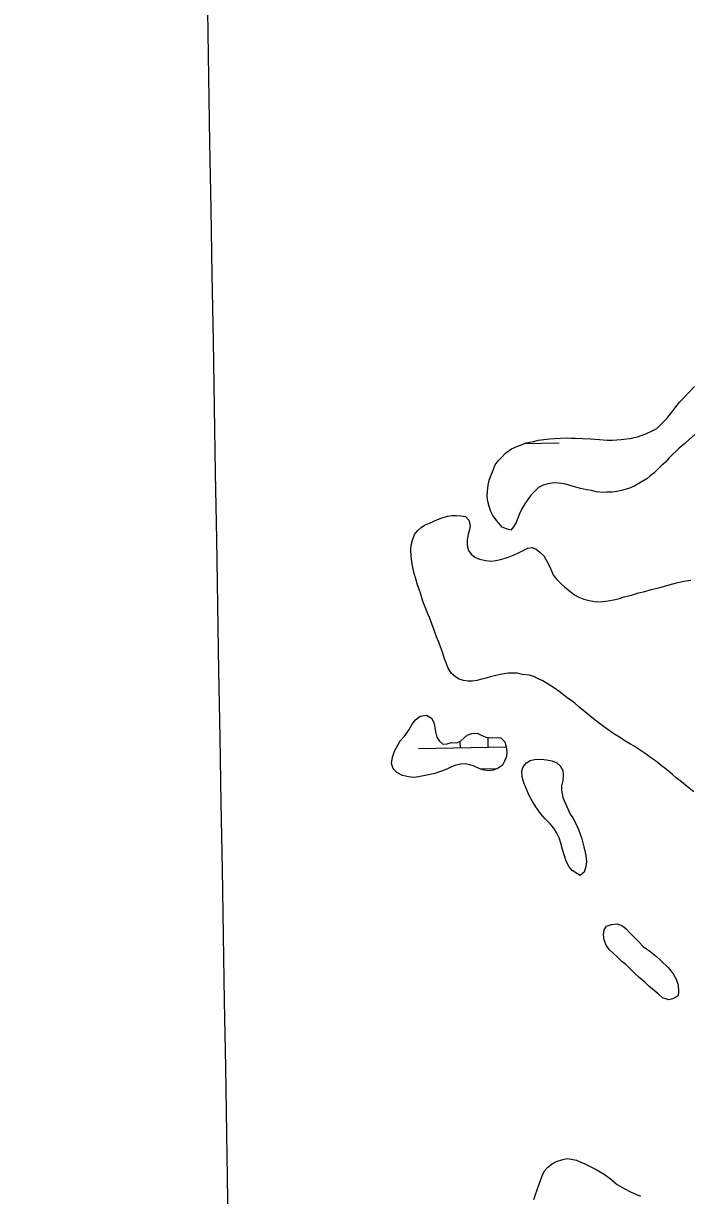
# Model space of a CAD drawing. Extents: x 3887375 to 3925618, y 296674 to 322633.
# Drawn here: x 3901960 to 3902438, y 311851 to 312692 of the extents above; entities that cross this region are included whole.
import ezdxf

# ---------------------------------------------------------------- set-up
doc = ezdxf.new("R2010")
doc.units = 0
doc.layers.add('V-GRID-MAJR', color=7, linetype='Continuous')
doc.layers.add('V-WETL-SWMP', color=7, linetype='Continuous')

msp = doc.modelspace()

# ---------------------------------------------------------------- linework, layer by layer
at = {"layer": 'V-GRID-MAJR'}
msp.add_spline([(3902269.224, 302288.246), (3902166.142, 308345.103), (3902063.008, 314405.044), (3901959.873, 320464.981), (3901959.8200000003, 320468.069)], degree=3, dxfattribs=at)
at = {"layer": 'V-WETL-SWMP'}
for p, q in [((3902318.9735304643, 312390.45686859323), (3902344.025839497, 312390.8868794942)), ((3902293.170202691, 312172.73896701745), (3902293.051711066, 312179.6422543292)), ((3902243.177566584, 312171.8808673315), (3902305.958976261, 312172.9584801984)), ((3902287.343960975, 312157.20568938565), (3902299.713086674, 312157.417999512))]:
    msp.add_line(p, q, dxfattribs=at)
for points in [[(3902299.4020000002, 312334.729), (3902296.34, 312338.896), (3902294.92, 312341.68), (3902293.7260000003, 312345.396), (3902292.7660000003, 312348.882), (3902292.272, 312352.37200000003), (3902292.474, 312356.10000000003), (3902293.137, 312360.531), (3902293.806, 312364.26300000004), (3902294.946, 312367.3), (3902296.544, 312371.272), (3902298.142, 312375.245), (3902300.215, 312378.056), (3902302.525, 312380.404), (3902305.759, 312383.691), (3902309.694, 312386.751), (3902313.64, 312388.413), (3902316.8910000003, 312389.604), (3902320.373, 312391.03), (3902325.489, 312392.003), (3902329.208, 312392.965), (3902332.931, 312393.461), (3902337.3540000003, 312393.73), (3902340.612, 312393.989), (3902344.8030000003, 312394.256), (3902349.4590000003, 312394.526), (3902352.488, 312394.318), (3902355.7490000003, 312394.34500000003), (3902360.8740000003, 312394.153), (3902366.7, 312393.735), (3902372.992, 312393.32), (3902378.353, 312392.897), (3902382.312, 312392.929), (3902388.363, 312393.444), (3902394.415, 312393.95900000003), (3902400.228, 312395.17100000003), (3902406.0330000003, 312397.314), (3902410.21, 312399.211), (3902413.92, 312401.338), (3902416.694, 312403.922), (3902421.083, 312408.38300000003), (3902425.4620000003, 312414.00800000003), (3902430.304, 312420.103), (3902432.614, 312422.451), (3902436.079, 312425.973), (3902440.927, 312431.369)], [(3902441.2060000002, 312396.901), (3902437.275, 312393.375), (3902434.037, 312390.554), (3902430.106, 312387.028), (3902427.794, 312384.913), (3902425.4820000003, 312382.798), (3902422.941, 312380.216), (3902420.171, 312377.166), (3902416.935, 312374.112), (3902414.392, 312371.762), (3902411.8510000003, 312369.179), (3902409.304, 312367.295), (3902406.7600000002, 312365.178), (3902402.355, 312362.581), (3902398.182, 312360.218)], [(3902398.182, 312360.218), (3902395.166, 312358.79600000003), (3902391.913, 312357.838), (3902388.66, 312356.88), (3902385.4050000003, 312356.155), (3902381.915, 312355.661), (3902378.1890000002, 312355.63), (3902375.163, 312355.373), (3902370.735, 312355.803), (3902367.234, 312356.706), (3902363.502, 312357.375), (3902359.302, 312358.272), (3902355.801, 312359.176), (3902351.599, 312360.306), (3902347.864, 312361.44), (3902343.433, 312362.103), (3902340.403, 312362.311), (3902335.751, 312361.575), (3902332.498, 312360.617), (3902329.251, 312358.96), (3902326.708, 312356.61100000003), (3902324.167, 312354.028), (3902321.862, 312350.981), (3902319.3310000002, 312347.234), (3902317.2630000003, 312343.724), (3902315.43, 312339.983), (3902314.29, 312336.945), (3902313.15, 312333.908), (3902311.3140000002, 312330.63300000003), (3902309.236, 312328.287), (3902306.201, 312329.194), (3902303.162, 312330.567), (3902299.4020000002, 312334.729)], [(3902244.86, 312282.347), (3902243.667, 312285.831), (3902242.238, 312289.779), (3902241.276, 312293.498), (3902240.0810000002, 312297.215), (3902239.114, 312301.632), (3902238.383, 312305.586), (3902237.883, 312309.77400000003), (3902237.614, 312314.197), (3902237.819, 312317.693), (3902238.722, 312321.194), (3902240.3200000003, 312325.166), (3902242.625, 312328.213), (3902244.937, 312330.328), (3902247.485, 312331.979), (3902250.967, 312333.404), (3902253.984, 312334.826), (3902256.769, 312336.01300000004), (3902260.02, 312337.204), (3902263.97, 312338.401), (3902267.227, 312338.893), (3902270.254, 312338.918), (3902273.517, 312338.711), (3902276.7830000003, 312338.039), (3902279.133, 312335.496), (3902280.092, 312332.01), (3902279.6550000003, 312328.51300000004), (3902278.748, 312325.478), (3902278.0810000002, 312321.51300000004), (3902278.115, 312317.321), (3902278.842, 312313.833), (3902280.961, 312311.055), (3902283.54, 312308.98), (3902286.812, 312307.609), (3902291.4790000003, 312306.482), (3902295.4420000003, 312306.049), (3902298.466, 312306.539), (3902301.954, 312307.266), (3902305.207, 312308.224), (3902308.227, 312309.18), (3902311.7090000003, 312310.606), (3902314.725, 312312.028), (3902317.741, 312313.45), (3902321.453, 312315.343), (3902324.7090000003, 312315.835), (3902327.514, 312314.693), (3902330.092, 312312.618), (3902332.91, 312309.846), (3902334.799, 312306.601), (3902336.929, 312302.425), (3902338.353, 312299.176), (3902340.0100000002, 312295.929), (3902342.363, 312292.92), (3902345.181, 312290.148), (3902347.7630000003, 312287.607), (3902351.7490000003, 312284.379), (3902355.028, 312282.076), (3902358.071, 312280.237), (3902361.576, 312278.868), (3902365.543, 312277.969), (3902370.676, 312276.846), (3902375.332, 312277.117), (3902379.054, 312277.613), (3902384.171, 312278.586), (3902387.193, 312279.309), (3902390.676, 312280.502), (3902395.791, 312281.708), (3902400.901, 312283.38), (3902405.319, 312284.347), (3902409.965, 312285.782), (3902414.15, 312286.748), (3902417.1720000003, 312287.471), (3902422.748, 312289.146), (3902428.093, 312290.587), (3902433.44, 312291.795), (3902438.326, 312292.534)], [(3902440.488, 312140.694), (3902436.0330000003, 312144.384), (3902431.58, 312147.842), (3902427.829, 312150.839), (3902425.248, 312153.147), (3902419.8540000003, 312157.762), (3902417.044, 312159.602), (3902413.058, 312162.831), (3902408.841, 312165.824), (3902406.265, 312167.667), (3902402.75, 312170.2), (3902397.833, 312173.42100000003), (3902395.0270000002, 312174.79600000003), (3902392.217, 312176.636), (3902386.13, 312180.54600000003), (3902383.0870000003, 312182.385), (3902378.168, 312185.839), (3902372.779, 312189.755), (3902367.387, 312194.136), (3902361.994, 312198.518), (3902358.009, 312201.746), (3902355.193, 312204.28500000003), (3902349.5700000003, 312208.43200000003), (3902343.946, 312212.579), (3902340.665, 312215.114), (3902335.985, 312217.871), (3902332.237, 312220.403), (3902328.966, 312221.77400000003), (3902326.16, 312223.14900000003), (3902322.657, 312224.28500000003), (3902317.7600000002, 312224.944), (3902313.793, 312225.843), (3902310.7660000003, 312225.819), (3902307.738, 312225.794), (3902302.853, 312225.056), (3902298.436, 312224.088), (3902294.717, 312223.127), (3902291.697, 312222.17100000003), (3902288.4420000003, 312221.445), (3902284.9560000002, 312220.48600000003), (3902281.932, 312219.995), (3902278.6720000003, 312219.969), (3902275.4050000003, 312220.641), (3902272.37, 312221.548), (3902269.562, 312223.156), (3902266.514, 312225.693), (3902264.151, 312229.866), (3902262.96, 312233.117), (3902261.771, 312236.135), (3902260.574, 312240.085), (3902259.382, 312243.569), (3902257.4790000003, 312248.445), (3902256.0530000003, 312251.927), (3902254.3850000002, 312256.572), (3902252.717, 312261.216), (3902251.051, 312265.628), (3902249.864, 312268.413), (3902247.963, 312273.056), (3902246.2970000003, 312277.468), (3902244.86, 312282.347)], [(3902325.7090000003, 311848.484), (3902327.0870000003, 311852.01), (3902328.2320000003, 311855.301), (3902329.377, 311858.591), (3902330.52, 311862.116), (3902331.665, 311865.406), (3902333.511, 311868.936), (3902335.6010000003, 311871.297), (3902339.094, 311874.13800000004), (3902342.129, 311875.568), (3902346.5700000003, 311877.011), (3902349.611, 311877.738), (3902352.6610000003, 311877.294), (3902356.416, 311876.62200000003), (3902359.474, 311875.24), (3902362.296, 311874.091), (3902366.2970000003, 311872.015), (3902370.532, 311869.94), (3902373.358, 311868.322), (3902376.185, 311866.47000000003), (3902380.664, 311863.22500000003), (3902385.6180000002, 311859.281), (3902390.563, 311856.275), (3902395.506, 311853.737), (3902399.505, 311851.89400000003), (3902402.326, 311850.745)]]:
    msp.add_lwpolyline(points, dxfattribs=at)
for points in [[(3902266.807, 312176.11), (3902270.558, 312175.906), (3902273.359, 312177.335), (3902275.687, 312179.229), (3902278.0130000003, 312181.357), (3902281.285, 312182.555), (3902285.267, 312182.822), (3902288.09, 312181.439), (3902291.384, 312179.825), (3902295.372, 312179.38800000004), (3902298.8850000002, 312179.651), (3902302.168, 312179.443), (3902305.003, 312176.654), (3902305.971, 312172.912), (3902306.468, 312169.401), (3902306.2600000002, 312166.118), (3902304.881, 312162.826), (3902303.265, 312159.766), (3902300.236, 312157.632), (3902296.7320000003, 312156.19800000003), (3902293.6890000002, 312155.704), (3902290.17, 312156.145), (3902287.114, 312157.292), (3902283.115, 312159.134), (3902279.827, 312160.045), (3902276.54, 312160.721), (3902273.4960000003, 312160.462), (3902269.986, 312159.731), (3902266.715, 312158.532), (3902263.447, 312156.865), (3902259.475, 312155.427), (3902254.799, 312153.983), (3902249.185, 312152.766), (3902243.1010000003, 312151.545), (3902239.824, 312151.049), (3902235.836, 312151.48600000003), (3902231.611, 312152.389), (3902227.608, 312154.7), (3902225.009, 312157.257), (3902223.807, 312160.99700000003), (3902224.472, 312165.689), (3902225.844, 312169.919), (3902228.387, 312174.158), (3902230.003, 312177.218), (3902233.256, 312180.76), (3902236.498, 312185.473), (3902238.577, 312189.24), (3902240.896, 312192.305), (3902244.39, 312194.912), (3902248.8370000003, 312195.651), (3902252.369, 312193.57), (3902254.034, 312190.537), (3902254.768, 312186.793), (3902255.261, 312183.75), (3902256.2290000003, 312180.009), (3902258.128, 312176.977), (3902260.489, 312174.887), (3902263.768, 312175.148)], [(3902358.98, 312080.77), (3902353.327, 312084.239), (3902351.1950000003, 312087.034), (3902349.054, 312091.001), (3902347.612, 312095.442), (3902346.4080000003, 312099.417), (3902345.2, 312103.86), (3902343.9960000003, 312107.83400000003), (3902342.329, 312111.102), (3902340.191, 312114.60000000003), (3902337.5870000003, 312117.86), (3902334.043, 312121.346), (3902330.4960000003, 312125.302), (3902327.651, 312129.26300000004), (3902324.8030000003, 312133.692), (3902322.185, 312138.593), (3902320.034, 312143.731), (3902318.838, 312146.768), (3902317.396, 312151.20900000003), (3902317.127, 312155.426), (3902318.038, 312158.714), (3902320.593, 312161.547), (3902323.1580000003, 312163.208), (3902326.198, 312163.936), (3902331.352, 312164.212), (3902334.8710000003, 312163.772), (3902338.862, 312162.867), (3902342.389, 312161.489), (3902344.75, 312159.39900000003), (3902346.651, 312156.134), (3902346.914, 312152.62), (3902346.4760000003, 312148.867), (3902345.569, 312145.11), (3902345.595, 312141.829), (3902346.574, 312136.681), (3902349.201, 312130.609), (3902351.827, 312124.771), (3902353.724, 312121.97500000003), (3902355.866, 312118.00800000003), (3902357.775, 312113.805), (3902360.173, 312107.028), (3902361.627, 312101.181), (3902362.838, 312096.26900000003), (3902363.332, 312093.226), (3902363.591, 312090.18200000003), (3902362.92, 312086.192), (3902361.773, 312083.136)], [(3902414.977, 311995.917), (3902408.133, 312001.72000000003), (3902405.3000000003, 312004.275), (3902401.29, 312007.52400000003), (3902397.7460000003, 312011.01), (3902394.6750000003, 312014.032), (3902391.84, 312016.822), (3902389.009, 312019.142), (3902385.94, 312021.93), (3902382.398, 312025.18200000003), (3902379.799, 312027.739), (3902377.665, 312030.768), (3902376.2290000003, 312034.506), (3902375.73, 312038.252), (3902376.17, 312041.771), (3902378.024, 312044.364), (3902381.529, 312045.564), (3902385.5100000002, 312046.065), (3902389.27, 312044.69), (3902392.102, 312042.369), (3902394.23, 312040.043), (3902398.4820000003, 312035.859), (3902401.083, 312033.067), (3902404.156, 312029.811), (3902408.869, 312026.568), (3902413.823, 312022.624), (3902417.128, 312019.605), (3902422.089, 312014.723), (3902425.6410000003, 312010.299), (3902427.782, 312006.332), (3902429.222, 312002.126), (3902429.495, 311997.441), (3902429.285, 311994.392), (3902425.5530000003, 311992.253), (3902422.512, 311991.525), (3902418.046, 311993.129)]]:
    msp.add_lwpolyline(points, close=True, dxfattribs=at)
msp.add_arc((3902237.927254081, 312172.26562135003), 35.24628790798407, 0.21153802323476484, 7.838216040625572, dxfattribs=at)

doc.saveas('drawing.dxf')
